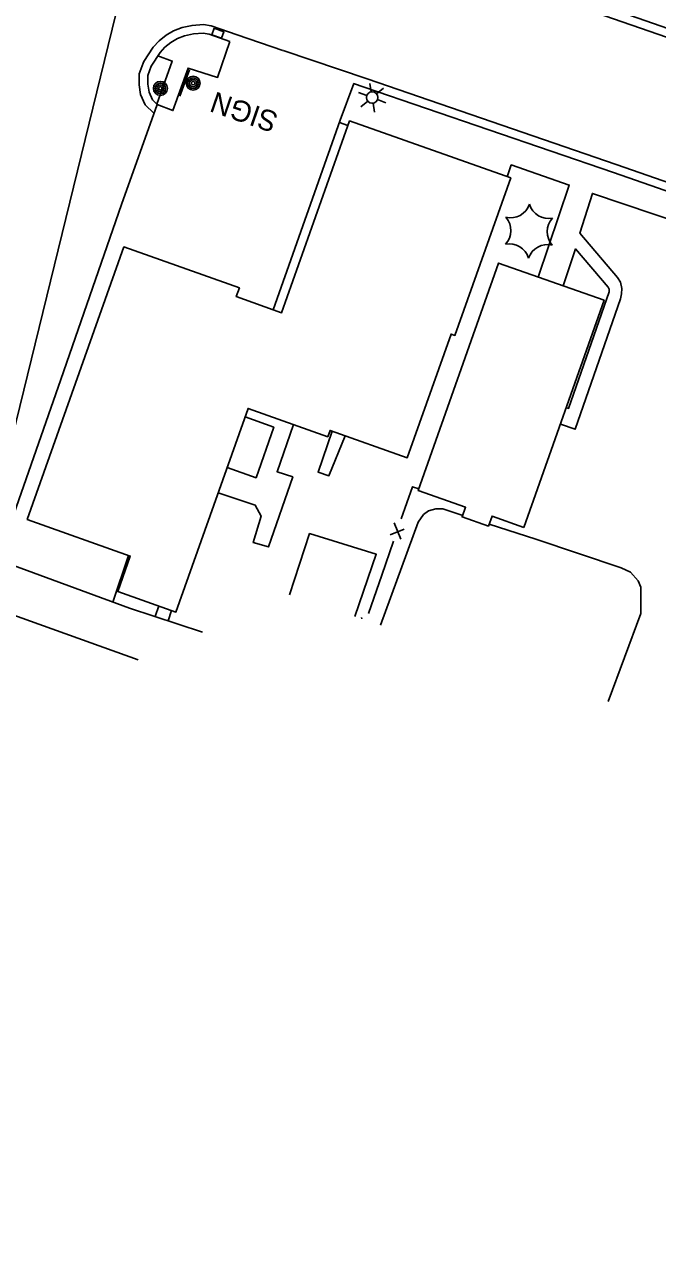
# Model space of a CAD drawing. Extents: x 189384 to 193282, y 256970 to 260388.
# Drawn here: x 191286.7 to 191469.2, y 258610.1 to 258961.6 of the extents above; entities that cross this region are included whole.
import ezdxf

# ---------------------------------------------------------------- set-up
doc = ezdxf.new("R2010")
doc.units = 0
for name, color, linetype in [('E_DWY', 7, 'Continuous'), ('E_LAND_Vegetation', 7, 'Continuous'), ('E_MAP_Limits', 7, 'Continuous'), ('E_MISCPROP', 7, 'Continuous'), ('E_MISCPROP_HvyLine', 7, 'Continuous'), ('E_MISCPROP_Railing', 7, 'Continuous'), ('E_PATH_Sidewalk', 7, 'Continuous'), ('E_RDWY', 7, 'Continuous')]:
    doc.layers.add(name, color=color, linetype=linetype)

# ---------------------------------------------------------------- blocks, each defined once
blk = doc.blocks.new('LTP')
at = {"layer": 'E_MISCPROP'}
for p, q in [((-0.78, 1.46), (-1.98, 3.76)), ((0.86, 1.37), (2.22, 3.6)), ((-1.61, 0.09), (-4.22, 0.17)), ((1.66, 0), (4.18, -0.06)), ((-0.86, -1.4), (-2.22, -3.59)), ((0.78, -1.44), (2.02, -3.62))]:
    blk.add_line(p, q, dxfattribs=at)
blk.add_circle((0.02, 0.01), 1.64, dxfattribs=at)
blk = doc.blocks.new('POLE')
at = {"layer": 'E_MISCPROP'}
for radius in [2.02, 1.51, 1.01, 0.504]:
    blk.add_circle((0.03, -0.09), radius, dxfattribs=at)
blk = doc.blocks.new('SIGN')
at = {"layer": 'E_MISCPROP'}
blk.add_text('SIGN', height=6, rotation=0, dxfattribs=at).set_placement((0, -3))
blk = doc.blocks.new('INLT')
at = {"layer": 'E_MISCPROP_Railing'}
blk.add_lwpolyline([(3, -2), (3, 0), (0, 0), (0, -2), (3, -2)], dxfattribs=at)
blk = doc.blocks.new('PINEL')
at = {"layer": 'E_LAND_Vegetation'}
for centre, start, end in [((-8.23, 7.26), 275.2112, 0.9761), ((2.17, 10.66), 215.2112, 300.9761), ((10.31, 3.35), 155.2112, 240.9761), ((-10.49, -3.45), 335.2112, 60.9761), ((8.05, -7.36), 95.2112, 180.9761), ((-2.35, -10.75), 35.2112, 120.9761)]:
    blk.add_arc(centre, 5.72, start, end, dxfattribs=at)

msp = doc.modelspace()

# ---------------------------------------------------------------- linework, layer by layer
at = {"layer": 'E_DWY'}
for points in [[(191324.99, 258938.44), (191329.51, 258936.71), (191333.87, 258948.93), (191342.35, 258946.27), (191345.95, 258956.6)], [(191381.61, 258944.51), (191377.75, 258933.92), (191358.41, 258879.24)], [(191389.34, 258788.27), (191400.25, 258817.93), (191401.73, 258820.16), (191403.16, 258821.26), (191405.26, 258821.77), (191407.33, 258821.78), (191413.04, 258819.9)], [(191420.7, 258817.4), (191434.16, 258813.02), (191458.76, 258804.77), (191461.47, 258803.49), (191463.67, 258801.01), (191464.38, 258799.16), (191464.44, 258791.59), (191454.95, 258766.24)], [(191363.13, 258796.99), (191368.92, 258814.64), (191388.11, 258808.69), (191381.99, 258790.75)], [(191312.19, 258794.9), (191316.65, 258808.36)], [(191338.06, 258786.19), (191316.97, 258793.16), (191279.02, 258807.04)], [(191319.48, 258778.2), (191274.64, 258794.25)]]:
    msp.add_lwpolyline(points, dxfattribs=at)
at = {"layer": 'E_MAP_Limits'}
msp.add_lwpolyline([(191355.32, 259180.1), (191341.91, 259082.47), (191283.16, 258842.28), (191213.57, 258610.1)], dxfattribs=at)
at = {"layer": 'E_MISCPROP'}
msp.add_line((191331.52, 258940.87), (191334.25, 258948.43), dxfattribs=at)
at = {"layer": 'E_MISCPROP_HvyLine'}
for points in [[(191287.49, 258818.7), (191287.49, 258818.7), (191315.37, 258897.34), (191315.37, 258897.34), (191348.67, 258885.53), (191347.77, 258883.01), (191347.77, 258883.01), (191347.77, 258883.01), (191360.82, 258878.38), (191380.43, 258933.71), (191380.43, 258933.71), (191380.43, 258933.71), (191426.89, 258917.24), (191426.89, 258917.24), (191410.79, 258871.83), (191409.71, 258872.21), (191409.71, 258872.21), (191397.06, 258836.53), (191374.79, 258844.43), (191374.79, 258844.43), (191374.79, 258844.43), (191374.15, 258842.61), (191351.17, 258850.75), (191351.17, 258850.75), (191351.17, 258850.75), (191330.34, 258792.02), (191313.58, 258797.97), (191313.58, 258797.97), (191317.2, 258808.17), (191317.2, 258808.17), (191287.49, 258818.7)], [(191430.72, 258816.46), (191453.81, 258881.96), (191453.81, 258881.96), (191423.37, 258892.69), (191423.37, 258892.69), (191423.37, 258892.69), (191400.23, 258827.05), (191400.23, 258827.05), (191413.86, 258822.24), (191412.89, 258819.48), (191412.89, 258819.48), (191420.48, 258816.8), (191421.51, 258819.71), (191421.51, 258819.71), (191421.51, 258819.71)]]:
    msp.add_lwpolyline(points, close=True, dxfattribs=at)
at = {"layer": 'E_MISCPROP_Railing'}
for p, q in [((191392.09, 258814.28), (191396.15, 258815.94)), ((191395.21, 258813.01), (191393.3, 258817.76)), ((191383.97, 258790.08), (191383.82, 258790.44))]:
    msp.add_line(p, q, dxfattribs=at)
for points in [[(191395.35, 258818.92), (191398.56, 258828.18), (191400.43, 258827.61)], [(191389.73, 258802.7), (191393.11, 258812.46)], [(191385.87, 258791.6), (191389.73, 258802.7)]]:
    msp.add_lwpolyline(points, dxfattribs=at)
at = {"layer": 'E_PATH_Sidewalk'}
for points in [[(191324.88, 258938.54), (191329.29, 258950.95), (191325.18, 258952.52)], [(191377.51, 258933.24), (191379.97, 258932.4)], [(191425.82, 258917.62), (191427.03, 258921.03), (191443.79, 258915.22), (191434.84, 258888.65)], [(191530.12, 258875.06), (191533.59, 258884.32), (191485.56, 258900.92), (191450.44, 258912.77), (191446.84, 258901.35), (191457.67, 258888.57), (191458.52, 258887.2), (191458.93, 258885.34), (191458.84, 258883.81), (191458.5, 258882.42), (191445.44, 258844.76), (191441.21, 258846.21)], [(191442.9, 258851.01), (191443.58, 258850.75), (191455.24, 258884.43), (191455.24, 258885.19), (191455.01, 258885.79), (191445.58, 258896.77), (191442.05, 258886.1)], [(191350.31, 258848.33), (191358.57, 258845.34), (191353.46, 258830.75), (191345.14, 258833.76)], [(191342.53, 258826.4), (191353.22, 258822.87), (191354.9, 258819.72), (191352.66, 258812.04), (191357.05, 258810.81), (191364.05, 258831.02), (191359.55, 258832.48), (191364.27, 258846.11)], [(191375.45, 258844.19), (191371.34, 258832.36), (191374.49, 258831.33), (191379.13, 258842.89)], [(191324.37, 258790.71), (191325.42, 258793.77)], [(191328.15, 258789.47), (191329.07, 258792.48)]]:
    msp.add_lwpolyline(points, dxfattribs=at)
at = {"layer": 'E_RDWY'}
for points in [[(191683.24, 258885.01), (191641.53, 258899.36), (191614.77, 258908.47), (191576.37, 258921.75), (191550.12, 258930.8), (191499.83, 258948.12), (191453.99, 258964.03), (191409.28, 258979.39), (191373.22, 258992.03), (191323.95, 259009.02)], [(191517.88, 258944.55), (191500.65, 258950.48), (191454.81, 258966.4), (191410.1, 258981.76), (191374.04, 258994.38), (191324.54, 259011.46)], [(191320.88, 258950.37), (191321.13, 258950.87), (191323.83, 258955.03), (191325.5, 258956.82), (191327.53, 258958.43), (191329.69, 258959.69), (191332.16, 258960.68), (191335.03, 258961.27), (191338.27, 258961.54), (191340.56, 258961.18), (191348.01, 258958.52), (191361.23, 258954.06)], [(191323.23, 258949.51), (191325.81, 258953.48), (191327.2, 258954.98), (191328.94, 258956.36), (191330.8, 258957.44), (191332.88, 258958.28), (191335.39, 258958.79), (191338.17, 258959.02), (191339.94, 258958.74), (191345.86, 258956.64)], [(191361.24, 258954.06), (191385.46, 258945.84), (191457.32, 258921.18), (191493.21, 258908.68), (191537.38, 258893.31), (191581.32, 258878.07), (191617.48, 258865.99), (191621.41, 258864.71), (191625.31, 258862.26), (191627.96, 258859.54), (191630.51, 258855.55), (191631.7, 258851.73), (191631.82, 258848.04), (191631.62, 258845.37), (191629.73, 258839.16), (191620.45, 258812.27), (191605.2, 258768.42), (191599.22, 258751.24), (191588.76, 258721.3)], [(191260.12, 258752.63), (191272.4, 258787.73), (191280.07, 258810.1), (191297.18, 258859.11), (191314.68, 258909.64), (191324.99, 258938.44), (191323.59, 258939.79), (191322.61, 258942.04), (191322.28, 258944.29), (191322.25, 258946.83), (191323.23, 258949.51)], [(191323.96, 258935.96), (191321.49, 258938.33), (191320.18, 258941.35), (191319.79, 258944.1), (191319.75, 258947.25), (191320.88, 258950.37)], [(191381.58, 258944.52), (191384.66, 258943.48), (191456.51, 258918.82), (191492.39, 258906.32), (191536.56, 258890.95), (191580.52, 258875.7), (191616.69, 258863.62), (191620.34, 258862.43), (191623.73, 258860.3), (191625.99, 258857.98), (191628.22, 258854.49), (191629.21, 258851.3), (191629.32, 258848.1), (191629.14, 258845.84), (191627.35, 258839.94), (191618.11, 258813.14)]]:
    msp.add_lwpolyline(points, dxfattribs=at)

# ---------------------------------------------------------------- block references
at = {"layer": 'E_LAND_Vegetation', "xscale": 1.000001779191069, "yscale": 1.000001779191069, "rotation": 160.96089385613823}
msp.add_blockref('PINEL', (191432.07, 258901.88), dxfattribs=at)
at = {"layer": 'E_MISCPROP'}
for name, p, xscale, yscale, rotation in [('POLE', (191325.88, 258943), 1.000001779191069, 1.0000017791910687, 160.96089575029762), ('POLE', (191335.32, 258944.49), 1.0000017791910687, 1.0000017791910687, 160.96089558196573), ('LTP', (191386.96, 258940.46), 1.000001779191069, 1.0000017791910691, 160.96089466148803), ('SIGN', (191359.27, 258933.03), 1.0000017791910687, 1.000001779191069, 160.96089515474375)]:
    msp.add_blockref(name, p, dxfattribs=dict(at, xscale=xscale, yscale=yscale, rotation=rotation))
at = {"layer": 'E_MISCPROP_Railing', "rotation": 160.3788223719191}
msp.add_blockref('INLT', (191343.53, 258957.57), dxfattribs=at)

doc.saveas('drawing.dxf')
